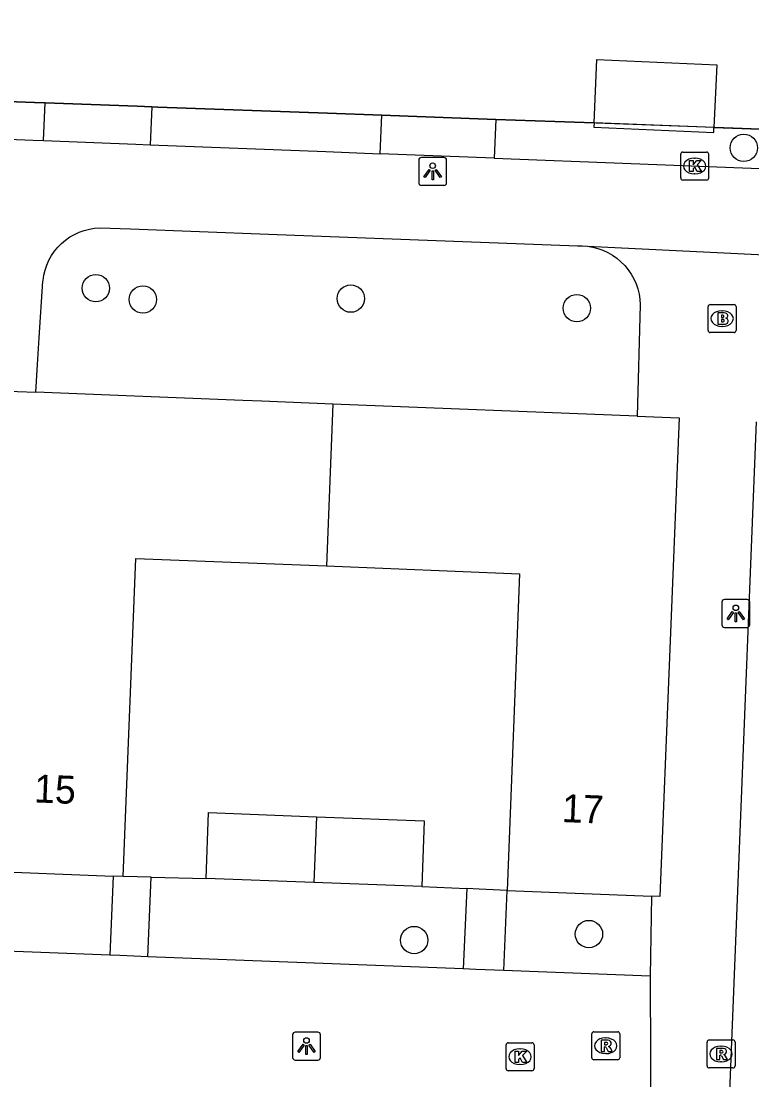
# Model space of a CAD drawing. Extents: x 160787 to 161428, y 386828 to 387483.
# Drawn here: x 161070.45 to 161096.58, y 387128.88 to 387166.72 of the extents above; entities that cross this region are included whole.
import ezdxf

# ---------------------------------------------------------------- set-up
doc = ezdxf.new("R2010")
doc.units = 0
for name, color, linetype in [('IMGEO_Boom', 7, 'Continuous'), ('IMGEO_Brandkraan', 7, 'Continuous'), ('IMGEO_Groenvoorziening', 7, 'Continuous'), ('IMGEO_Haag', 7, 'Continuous'), ('IMGEO_Hek', 7, 'Continuous'), ('IMGEO_Kolk', 7, 'Continuous'), ('IMGEO_Lichtpunt', 7, 'Continuous'), ('IMGEO_Pand', 7, 'Continuous'), ('IMGEO_Pand_nummerreeks', 7, 'Continuous'), ('IMGEO_Rioolput', 7, 'Continuous'), ('IMGEO_Voetpad_open', 7, 'Continuous')]:
    doc.layers.add(name, color=color, linetype=linetype)

msp = doc.modelspace()

# ---------------------------------------------------------------- linework, layer by layer
at = {"layer": 'IMGEO_Boom'}
for centre in [(161096.289, 387162.196), (161073.12, 387157.176), (161074.802, 387156.772), (161082.234, 387156.805), (161090.32, 387156.462), (161090.754, 387134.093), (161084.502, 387133.88)]:
    msp.add_circle(centre, 0.489, dxfattribs=at)
at = {"layer": 'IMGEO_Brandkraan'}
for p, q in [((161095.015, 387155.666), (161095.015, 387156.518)), ((161095.09, 387156.592), (161095.942, 387156.592)), ((161096.016, 387156.518), (161096.016, 387155.666)), ((161095.503, 387156.372), (161095.528, 387156.372)), ((161095.526, 387155.812), (161095.501, 387155.812)), ((161095.942, 387155.592), (161095.09, 387155.592))]:
    msp.add_line(p, q, dxfattribs=at)
for points in [[(161095.015, 387155.666), (161095.015, 387156.518)], [(161095.09, 387156.592), (161095.942, 387156.592)], [(161096.016, 387156.518), (161096.016, 387155.666)], [(161095.363, 387156.292), (161095.363, 387155.892), (161095.576, 387155.892)], [(161095.594, 387156.292), (161095.363, 387156.292)], [(161095.542, 387156.211), (161095.488, 387156.211), (161095.488, 387156.135)], [(161095.488, 387156.135), (161095.541, 387156.135)], [(161095.55, 387156.059), (161095.488, 387156.059), (161095.488, 387155.978)], [(161095.488, 387155.978), (161095.55, 387155.978)], [(161095.942, 387155.592), (161095.09, 387155.592)]]:
    msp.add_lwpolyline(points, dxfattribs=at)
for centre, radius, start, end in [((161095.092, 387156.516), 0.0765, 91.552, 178.448), ((161095.092, 387156.516), 0.0765, 91.552, 178.448), ((161095.94, 387156.516), 0.0765, 1.552, 88.448), ((161095.94, 387156.516), 0.0765, 1.552, 88.448), ((161095.543, 387156.173), 0.0379, 267.8285, 90.9355), ((161095.551, 387156.018), 0.0404, 269.8759, 90.5077), ((161095.598, 387156.147), 0.145, 59.4692, 91.5367), ((161095.623, 387156.194), 0.0922, 285.5137, 58.1501), ((161095.628, 387156.002), 0.105, 301.3115, 78.989), ((161095.092, 387155.668), 0.0765, 181.552, 268.448), ((161095.092, 387155.668), 0.0765, 181.552, 268.448), ((161095.582, 387156.143), 0.251, 268.6676, 293.5347), ((161095.94, 387155.668), 0.0765, 271.552, 358.448), ((161095.94, 387155.668), 0.0765, 271.552, 358.448)]:
    msp.add_arc(centre, radius, start, end, dxfattribs=at)
for centre, major_axis, ratio, start_param, end_param in [((161095.502, 387156.092), (-0.387, 0.002), 0.722429, 4.712389, 7.853982), ((161095.527, 387156.092), (-0.39, 0.002), 0.717154, 1.570796, 4.712389)]:
    msp.add_ellipse(centre, major_axis=major_axis, ratio=ratio, start_param=start_param, end_param=end_param, dxfattribs=at)
at = {"layer": 'IMGEO_Groenvoorziening'}
for points in [[(161087.423, 387163.212), (161090.935, 387163.084)], [(161095.222, 387162.927), (161097.214, 387162.854)], [(161075.093, 387136.127), (161077.061, 387136.08)], [(161084.773, 387135.792), (161086.388, 387135.719)]]:
    msp.add_lwpolyline(points, dxfattribs=at)
at = {"layer": 'IMGEO_Haag'}
for points in [[(161063.158, 387164.099), (161070.928, 387163.815), (161071.304, 387163.802)], [(161075.116, 387163.662), (161075.331, 387163.654), (161081.407, 387163.432), (161083.345, 387163.361)], [(161090.935, 387163.084), (161087.423, 387163.212)], [(161095.222, 387162.927), (161090.935, 387163.084)], [(161097.214, 387162.854), (161095.222, 387162.927)]]:
    msp.add_lwpolyline(points, dxfattribs=at)
at = {"layer": 'IMGEO_Hek'}
msp.add_lwpolyline([(161097.214, 387162.854), (161087.423, 387163.212), (161083.345, 387163.361), (161081.407, 387163.432), (161075.331, 387163.654), (161075.116, 387163.662), (161074.598, 387163.681), (161071.304, 387163.802), (161070.928, 387163.815), (161063.158, 387164.099), (161059.142, 387164.246), (161052.353, 387164.535), (161051.029, 387164.592), (161046.982, 387164.764), (161046.647, 387164.778), (161038.81, 387165.111), (161034.783, 387165.283), (161026.6, 387165.631), (161022.975, 387165.785), (161022.636, 387165.799), (161014.462, 387166.146), (161011.004, 387166.293), (161000.917, 387166.722)], dxfattribs=at)
at = {"layer": 'IMGEO_Kolk'}
for p, q in [((161094.033, 387161.117), (161094.033, 387161.969)), ((161094.108, 387162.043), (161094.96, 387162.043)), ((161094.521, 387161.823), (161094.546, 387161.823)), ((161095.034, 387161.969), (161095.034, 387161.117)), ((161094.96, 387161.043), (161094.108, 387161.043)), ((161094.544, 387161.263), (161094.519, 387161.263)), ((161087.788, 387129.282), (161087.788, 387130.134)), ((161087.863, 387130.208), (161088.715, 387130.208)), ((161088.276, 387129.988), (161088.301, 387129.988)), ((161088.789, 387130.134), (161088.789, 387129.282)), ((161088.715, 387129.208), (161087.863, 387129.208)), ((161088.299, 387129.428), (161088.274, 387129.428))]:
    msp.add_line(p, q, dxfattribs=at)
for points in [[(161094.033, 387161.117), (161094.033, 387161.969)], [(161094.108, 387162.043), (161094.96, 387162.043)], [(161094.354, 387161.743), (161094.477, 387161.743), (161094.477, 387161.592), (161094.607, 387161.743), (161094.771, 387161.743), (161094.625, 387161.592), (161094.778, 387161.343), (161094.626, 387161.343), (161094.541, 387161.507), (161094.477, 387161.44), (161094.477, 387161.343), (161094.354, 387161.343), (161094.354, 387161.743)], [(161095.034, 387161.969), (161095.034, 387161.117)], [(161094.96, 387161.043), (161094.108, 387161.043)], [(161087.788, 387129.282), (161087.788, 387130.134)], [(161087.863, 387130.208), (161088.715, 387130.208)], [(161088.789, 387130.134), (161088.789, 387129.282)], [(161088.109, 387129.908), (161088.232, 387129.908), (161088.232, 387129.757), (161088.362, 387129.908), (161088.526, 387129.908), (161088.38, 387129.757), (161088.533, 387129.508), (161088.381, 387129.508), (161088.296, 387129.672), (161088.232, 387129.605), (161088.232, 387129.508), (161088.109, 387129.508), (161088.109, 387129.908)], [(161088.715, 387129.208), (161087.863, 387129.208)]]:
    msp.add_lwpolyline(points, dxfattribs=at)
for centre, start, end in [((161094.11, 387161.967), 91.552, 178.448), ((161094.11, 387161.967), 91.552, 178.448), ((161094.958, 387161.967), 1.552, 88.448), ((161094.958, 387161.967), 1.552, 88.448), ((161094.11, 387161.119), 181.552, 268.448), ((161094.11, 387161.119), 181.552, 268.448), ((161094.958, 387161.119), 271.552, 358.448), ((161094.958, 387161.119), 271.552, 358.448), ((161087.865, 387130.132), 91.552, 178.448), ((161087.865, 387130.132), 91.552, 178.448), ((161088.713, 387130.132), 1.552, 88.448), ((161088.713, 387130.132), 1.552, 88.448), ((161087.865, 387129.284), 181.552, 268.448), ((161087.865, 387129.284), 181.552, 268.448), ((161088.713, 387129.284), 271.552, 358.448), ((161088.713, 387129.284), 271.552, 358.448)]:
    msp.add_arc(centre, 0.0765, start, end, dxfattribs=at)
for centre, major_axis, ratio, start_param, end_param in [((161094.52, 387161.543), (-0.387, 0.002), 0.722429, 4.712389, 7.853982), ((161094.545, 387161.543), (-0.39, 0.002), 0.717154, 1.570796, 4.712389), ((161088.275, 387129.708), (-0.387, 0.002), 0.722429, 4.712389, 7.853982), ((161088.3, 387129.708), (-0.39, 0.002), 0.717154, 1.570796, 4.712389)]:
    msp.add_ellipse(centre, major_axis=major_axis, ratio=ratio, start_param=start_param, end_param=end_param, dxfattribs=at)
at = {"layer": 'IMGEO_Lichtpunt'}
for p, q in [((161084.666, 387161.756), (161084.666, 387160.949)), ((161084.666, 387161.756), (161084.666, 387160.949)), ((161085.568, 387161.851), (161084.76, 387161.851)), ((161085.568, 387161.851), (161084.76, 387161.851)), ((161085.662, 387160.949), (161085.662, 387161.756)), ((161085.662, 387160.949), (161085.662, 387161.756)), ((161084.76, 387160.855), (161085.568, 387160.855)), ((161084.76, 387160.855), (161085.568, 387160.855)), ((161095.505, 387145.955), (161095.505, 387145.148)), ((161095.505, 387145.955), (161095.505, 387145.148)), ((161096.407, 387146.05), (161095.599, 387146.05)), ((161096.407, 387146.05), (161095.599, 387146.05)), ((161096.501, 387145.148), (161096.501, 387145.955)), ((161096.501, 387145.148), (161096.501, 387145.955)), ((161095.599, 387145.054), (161096.407, 387145.054)), ((161095.599, 387145.054), (161096.407, 387145.054)), ((161080.155, 387130.49), (161080.155, 387129.683)), ((161080.155, 387130.49), (161080.155, 387129.683)), ((161081.057, 387130.585), (161080.249, 387130.585)), ((161081.057, 387130.585), (161080.249, 387130.585)), ((161081.151, 387129.683), (161081.151, 387130.49)), ((161081.151, 387129.683), (161081.151, 387130.49)), ((161080.249, 387129.589), (161081.057, 387129.589)), ((161080.249, 387129.589), (161081.057, 387129.589))]:
    msp.add_line(p, q, dxfattribs=at)
for points in [[(161085.04, 387161.42), (161085.079, 387161.392), (161084.891, 387161.13), (161084.853, 387161.157), (161085.04, 387161.42)], [(161085.142, 387161.372), (161085.189, 387161.372), (161085.189, 387161.05), (161085.142, 387161.05), (161085.142, 387161.372)], [(161085.252, 387161.392), (161085.29, 387161.419), (161085.477, 387161.157), (161085.438, 387161.129), (161085.252, 387161.392)], [(161095.879, 387145.619), (161095.918, 387145.591), (161095.73, 387145.329), (161095.692, 387145.356), (161095.879, 387145.619)], [(161095.981, 387145.571), (161096.028, 387145.571), (161096.028, 387145.249), (161095.981, 387145.249), (161095.981, 387145.571)], [(161096.091, 387145.591), (161096.129, 387145.618), (161096.316, 387145.356), (161096.277, 387145.328), (161096.091, 387145.591)], [(161080.529, 387130.154), (161080.568, 387130.126), (161080.38, 387129.864), (161080.342, 387129.891), (161080.529, 387130.154)], [(161080.631, 387130.106), (161080.678, 387130.106), (161080.678, 387129.784), (161080.631, 387129.784), (161080.631, 387130.106)], [(161080.741, 387130.126), (161080.779, 387130.153), (161080.966, 387129.891), (161080.927, 387129.863), (161080.741, 387130.126)]]:
    msp.add_lwpolyline(points, dxfattribs=at)
for centre in [(161085.165, 387161.554), (161096.004, 387145.753), (161080.654, 387130.288)]:
    msp.add_circle(centre, 0.0994, dxfattribs=at)
for centre, start, end in [((161084.76, 387161.756), 90, 180), ((161084.76, 387161.756), 90, 180), ((161085.568, 387161.756), 0, 90), ((161085.568, 387161.756), 0, 90), ((161084.76, 387160.949), 180, 270), ((161084.76, 387160.949), 180, 270), ((161085.568, 387160.949), 270, 0), ((161085.568, 387160.949), 270, 360), ((161095.599, 387145.955), 90, 180), ((161095.599, 387145.955), 90, 180), ((161096.407, 387145.955), 0, 90), ((161096.407, 387145.955), 0, 90), ((161095.599, 387145.148), 180, 270), ((161095.599, 387145.148), 180, 270), ((161096.407, 387145.148), 270, 0), ((161096.407, 387145.148), 270, 360), ((161080.249, 387130.49), 90, 180), ((161080.249, 387130.49), 90, 180), ((161081.057, 387130.49), 0, 90), ((161081.057, 387130.49), 0, 90), ((161080.249, 387129.683), 180, 270), ((161080.249, 387129.683), 180, 270), ((161081.057, 387129.683), 270, 0), ((161081.057, 387129.683), 270, 360)]:
    msp.add_arc(centre, 0.0946, start, end, dxfattribs=at)
at = {"layer": 'IMGEO_Pand'}
for points in [[(161090.935, 387163.084), (161091.036, 387165.355), (161095.322, 387165.164), (161095.222, 387162.927)], [(161090.935, 387163.084), (161090.928, 387162.93), (161095.214, 387162.739), (161095.222, 387162.927)], [(161090.935, 387163.084), (161090.935, 387163.084)], [(161095.222, 387162.927), (161095.222, 387162.927)], [(161069.655, 387153.51), (161070.968, 387153.458)], [(161081.592, 387153.035), (161079.06, 387153.136), (161078.373, 387153.163), (161074.506, 387153.317), (161070.968, 387153.458)], [(161081.592, 387153.035), (161081.362, 387147.25)], [(161092.477, 387152.601), (161081.592, 387153.035)], [(161092.477, 387152.601), (161093.674, 387152.553), (161093.974, 387152.541), (161093.292, 387135.436), (161092.992, 387135.448)], [(161074.093, 387136.151), (161074.547, 387147.522), (161081.362, 387147.25)], [(161081.362, 387147.25), (161088.274, 387146.974), (161087.823, 387135.654)], [(161077.061, 387136.08), (161077.149, 387138.432), (161081.006, 387138.287)], [(161081.006, 387138.287), (161080.912, 387135.936)], [(161081.006, 387138.287), (161084.861, 387138.143), (161084.773, 387135.792)], [(161068.972, 387136.355), (161073.737, 387136.165)], [(161074.093, 387136.151), (161073.737, 387136.165)], [(161080.912, 387135.936), (161077.061, 387136.08)], [(161084.773, 387135.792), (161080.912, 387135.936)], [(161087.823, 387135.654), (161092.992, 387135.448)]]:
    msp.add_lwpolyline(points, dxfattribs=at)
at = {"layer": 'IMGEO_Rioolput'}
for p, q in [((161090.853, 387129.674), (161090.853, 387130.526)), ((161090.928, 387130.6), (161091.78, 387130.6)), ((161091.341, 387130.38), (161091.366, 387130.38)), ((161091.854, 387130.526), (161091.854, 387129.674)), ((161095.052, 387130.307), (161095.904, 387130.307)), ((161094.977, 387129.381), (161094.977, 387130.233)), ((161095.465, 387130.087), (161095.49, 387130.087)), ((161095.978, 387130.233), (161095.978, 387129.381)), ((161091.78, 387129.6), (161090.928, 387129.6)), ((161091.364, 387129.82), (161091.339, 387129.82)), ((161095.904, 387129.307), (161095.052, 387129.307)), ((161095.488, 387129.527), (161095.463, 387129.527))]:
    msp.add_line(p, q, dxfattribs=at)
for points in [[(161090.853, 387129.674), (161090.853, 387130.526)], [(161090.928, 387130.6), (161091.78, 387130.6)], [(161091.442, 387130.298), (161091.19, 387130.3), (161091.19, 387129.9)], [(161091.854, 387130.526), (161091.854, 387129.674)], [(161095.052, 387130.307), (161095.904, 387130.307)], [(161091.19, 387129.9), (161091.314, 387129.9), (161091.314, 387130.062), (161091.325, 387130.062)], [(161091.368, 387130.219), (161091.314, 387130.219), (161091.314, 387130.138)], [(161091.314, 387130.138), (161091.366, 387130.138)], [(161091.372, 387130.033), (161091.443, 387129.9), (161091.583, 387129.9), (161091.518, 387130.026)], [(161094.977, 387129.381), (161094.977, 387130.233)], [(161095.566, 387130.005), (161095.314, 387130.007), (161095.314, 387129.607)], [(161095.492, 387129.926), (161095.438, 387129.926), (161095.438, 387129.845)], [(161095.978, 387130.233), (161095.978, 387129.381)], [(161091.78, 387129.6), (161090.928, 387129.6)], [(161095.314, 387129.607), (161095.438, 387129.607), (161095.438, 387129.769), (161095.449, 387129.769)], [(161095.438, 387129.845), (161095.49, 387129.845)], [(161095.496, 387129.74), (161095.567, 387129.607), (161095.707, 387129.607), (161095.642, 387129.733)], [(161095.904, 387129.307), (161095.052, 387129.307)]]:
    msp.add_lwpolyline(points, dxfattribs=at)
for centre, radius, start, end in [((161090.93, 387130.524), 0.0765, 91.552, 178.448), ((161090.93, 387130.524), 0.0765, 91.552, 178.448), ((161091.441, 387130.188), 0.109, 350.3612, 89.416), ((161091.778, 387130.524), 0.0765, 1.552, 88.448), ((161091.778, 387130.524), 0.0765, 1.552, 88.448), ((161095.054, 387130.231), 0.0765, 91.552, 178.448), ((161095.054, 387130.231), 0.0765, 91.552, 178.448), ((161095.902, 387130.231), 0.0765, 1.552, 88.448), ((161095.902, 387130.231), 0.0765, 1.552, 88.448), ((161091.324, 387130.009), 0.0533, 26.0293, 88.6989), ((161091.35, 387130.327), 0.19, 274.7715, 282.9687), ((161091.374, 387130.123), 0.0964, 77.0061, 93.1865), ((161091.388, 387130.18), 0.0378, 276.6634, 79.6772), ((161091.439, 387130.188), 0.112, 277.5842, 350.9817), ((161091.423, 387129.973), 0.108, 29.5134, 73.7905), ((161095.498, 387129.83), 0.0964, 77.0061, 93.1865), ((161095.512, 387129.887), 0.0378, 276.6634, 79.6772), ((161095.565, 387129.895), 0.109, 350.3612, 89.416), ((161090.93, 387129.676), 0.0765, 181.552, 268.448), ((161090.93, 387129.676), 0.0765, 181.552, 268.448), ((161091.778, 387129.676), 0.0765, 271.552, 358.448), ((161091.778, 387129.676), 0.0765, 271.552, 358.448), ((161095.448, 387129.716), 0.0533, 26.0293, 88.6989), ((161095.474, 387130.034), 0.19, 274.7715, 282.9687), ((161095.563, 387129.895), 0.112, 277.5842, 350.9817), ((161095.547, 387129.68), 0.108, 29.5134, 73.7905), ((161095.054, 387129.383), 0.0765, 181.552, 268.448), ((161095.054, 387129.383), 0.0765, 181.552, 268.448), ((161095.902, 387129.383), 0.0765, 271.552, 358.448), ((161095.902, 387129.383), 0.0765, 271.552, 358.448)]:
    msp.add_arc(centre, radius, start, end, dxfattribs=at)
for centre, major_axis, ratio, start_param, end_param in [((161091.34, 387130.1), (-0.387, 0.002), 0.722429, 4.712389, 7.853982), ((161091.365, 387130.1), (-0.39, 0.002), 0.717154, 1.570796, 4.712389), ((161095.464, 387129.807), (-0.387, 0.002), 0.722429, 4.712389, 7.853982), ((161095.489, 387129.807), (-0.39, 0.002), 0.717154, 1.570796, 4.712389)]:
    msp.add_ellipse(centre, major_axis=major_axis, ratio=ratio, start_param=start_param, end_param=end_param, dxfattribs=at)
at = {"layer": 'IMGEO_Voetpad_open'}
for points in [[(161071.247, 387162.457), (161071.304, 387163.802)], [(161071.304, 387163.802), (161074.598, 387163.681), (161075.116, 387163.662)], [(161075.116, 387163.662), (161075.063, 387162.307)], [(161083.291, 387161.985), (161083.345, 387163.361)], [(161083.345, 387163.361), (161087.423, 387163.212)], [(161087.423, 387163.212), (161087.364, 387161.825)], [(161063.102, 387162.777), (161070.879, 387162.471), (161071.247, 387162.457)], [(161071.247, 387162.457), (161074.545, 387162.328), (161075.063, 387162.307)], [(161075.063, 387162.307), (161081.349, 387162.061), (161083.291, 387161.985)], [(161087.364, 387161.825), (161083.291, 387161.985)], [(161087.364, 387161.825), (161097.16, 387161.441)], [(161070.968, 387153.458), (161071.033, 387154.456), (161071.095, 387155.402), (161071.227, 387157.433), (161071.23, 387157.458), (161071.258, 387157.645), (161071.304, 387157.828), (161071.365, 387158.006), (161071.442, 387158.178), (161071.534, 387158.343), (161071.641, 387158.498), (161071.761, 387158.644), (161071.893, 387158.778), (161072.037, 387158.9), (161072.192, 387159.008), (161072.355, 387159.102), (161072.526, 387159.181), (161072.704, 387159.245), (161072.886, 387159.293), (161073.072, 387159.324), (161073.26, 387159.338), (161074.357, 387159.297), (161079.295, 387159.11), (161090.342, 387158.693), (161090.508, 387158.694), (161090.7, 387158.68)], [(161090.7, 387158.68), (161098.746, 387158.282)], [(161090.7, 387158.68), (161090.889, 387158.648), (161091.075, 387158.599), (161091.255, 387158.535), (161091.429, 387158.454), (161091.596, 387158.358), (161091.752, 387158.247), (161091.899, 387158.123), (161092.034, 387157.987), (161092.156, 387157.839), (161092.264, 387157.68), (161092.358, 387157.513), (161092.436, 387157.338), (161092.499, 387157.156), (161092.545, 387156.97), (161092.574, 387156.781), (161092.586, 387156.589), (161092.477, 387152.601)], [(161094.57, 387048.71), (161094.477, 387048.716), (161094.304, 387048.739), (161094.133, 387048.777), (161093.967, 387048.83), (161093.806, 387048.898), (161093.652, 387048.98), (161093.505, 387049.076), (161093.368, 387049.184), (161093.241, 387049.304), (161093.125, 387049.435), (161093.022, 387049.576), (161092.931, 387049.725), (161092.854, 387049.882), (161092.792, 387050.046), (161092.744, 387050.214), (161092.712, 387050.385), (161092.694, 387050.559), (161092.693, 387050.734), (161094.68, 387100.61), (161096.743, 387152.402)], [(161073.737, 387136.165), (161073.624, 387133.337)], [(161075.093, 387136.127), (161074.093, 387136.151)], [(161074.979, 387133.284), (161075.093, 387136.127)], [(161086.388, 387135.719), (161086.258, 387132.845)], [(161087.823, 387135.654), (161086.824, 387135.699), (161086.388, 387135.719)], [(161087.709, 387132.788), (161087.823, 387135.654)], [(161092.992, 387135.448), (161092.948, 387132.584)], [(161073.624, 387133.337), (161063.737, 387133.722)], [(161074.979, 387133.284), (161073.98, 387133.323), (161073.624, 387133.337)], [(161086.258, 387132.845), (161074.979, 387133.284)], [(161087.709, 387132.788), (161086.71, 387132.827), (161086.258, 387132.845)], [(161092.948, 387132.584), (161087.709, 387132.788)], [(161092.948, 387132.584), (161092.971, 387126.705)]]:
    msp.add_lwpolyline(points, dxfattribs=at)

# ---------------------------------------------------------------- texts
at = {"layer": 'IMGEO_Pand_nummerreeks'}
for s, rotation, p in [('15', 357.7196, (161070.897, 387138.801)), ('17', 357.7178, (161089.773, 387138.098))]:
    msp.add_text(s, height=1, rotation=rotation, dxfattribs=at).set_placement(p)

doc.saveas('drawing.dxf')
